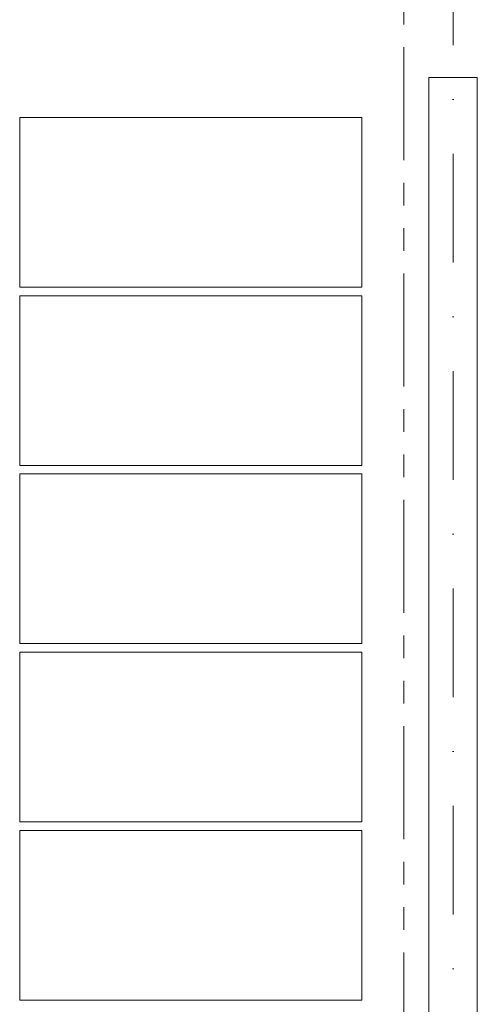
# Model space of a CAD drawing. Header units: millimetres. Extents: x -15830 to 4680139, y -28864 to 2281735.
# Tile 463 of 577: x 326959 to 328564, y 246338 to 249791. Entities that reach past the tile are written whole.
import ezdxf

# ---------------------------------------------------------------- set-up
doc = ezdxf.new("R2010")
doc.units = ezdxf.units.MM
for name, pattern in [('CENTERX2', [101.6, 63.5, -12.7, 12.7, -12.7]), ('DASHDOT', [25.4, 12.7, -6.35, 0, -6.35]), ('PHANTOM2', [31.75, 15.875, -3.175, 3.175, -3.175, 3.175, -3.175])]:
    doc.linetypes.add(name, pattern=pattern)
for name, color, linetype, lineweight in [('A99_FVE', 30, 'Continuous', 5), ('A99_S_kce-demolice', 30, 'Continuous', 20), ('A99_S_osy', 1, 'CENTERX2', 5)]:
    doc.layers.add(name, color=color, linetype=linetype, lineweight=lineweight)

msp = doc.modelspace()

# ---------------------------------------------------------------- linework, layer by layer
at = {"layer": 'A99_FVE', "linetype": 'Continuous', "lineweight": 15, "ltscale": 2}
msp.add_lwpolyline([(328393.95, 249588.252), (328563.95, 249588.252), (328563.95, 243823.252), (328393.95, 243823.252)], close=True, dxfattribs=at)
at = {"layer": 'A99_FVE', "lineweight": 5, "ltscale": 2}
for points in [[(328158.95, 249448.252), (328158.95, 248853.252), (326958.95, 248853.252), (326958.95, 249448.252)], [(328158.95, 248228.252), (328158.95, 248823.252), (326958.95, 248823.252), (326958.95, 248228.252)], [(328158.95, 247603.252), (328158.95, 248198.252), (326958.95, 248198.252), (326958.95, 247603.252)], [(328158.95, 246978.252), (328158.95, 247573.252), (326958.95, 247573.252), (326958.95, 246978.252)], [(328158.95, 246353.252), (328158.95, 246948.252), (326958.95, 246948.252), (326958.95, 246353.252)]]:
    msp.add_lwpolyline(points, close=True, dxfattribs=at)
at = {"layer": 'A99_S_kce-demolice', "linetype": 'PHANTOM2', "lineweight": 9, "ltscale": 25}
msp.add_lwpolyline([(328306.45, 242948.252), (328306.45, 277273.252)], dxfattribs=at)
at = {"layer": 'A99_S_osy', "linetype": 'DASHDOT', "lineweight": 5, "ltscale": 30}
msp.add_lwpolyline([(328478.95, 344583.252), (328478.95, 241173.252)], dxfattribs=at)

doc.saveas('drawing.dxf')
